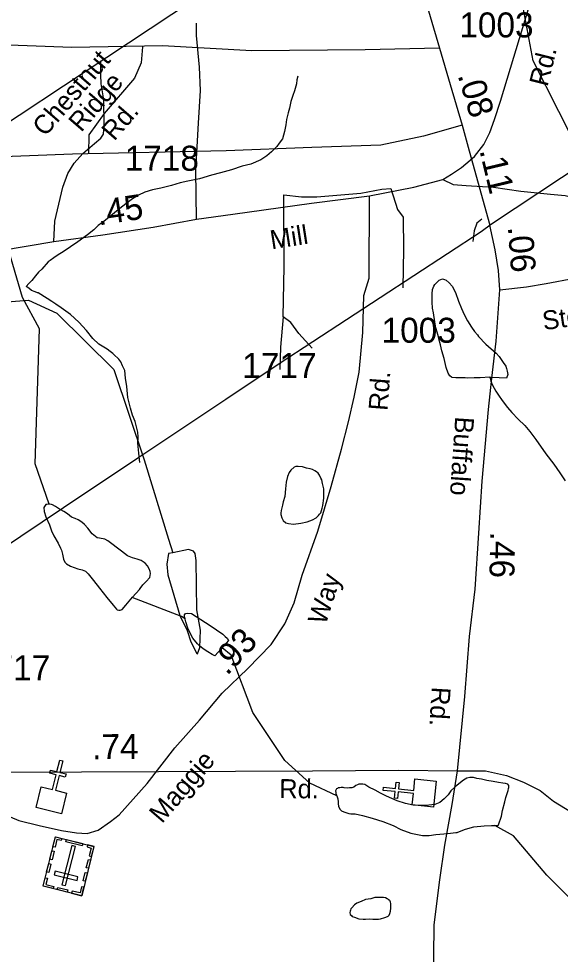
# Model space of a CAD drawing. Extents: x 2169602 to 2449496, y 721995 to 810662.
# Drawn here: x 2422720 to 2425431, y 787456 to 792140 of the extents above; entities that cross this region are included whole.
import ezdxf

# ---------------------------------------------------------------- set-up
doc = ezdxf.new("R2010")
doc.units = 0
doc.layers.add('Default', color=7, linetype='Continuous')

msp = doc.modelspace()

# ---------------------------------------------------------------- linework, layer by layer
at = {"layer": 'Default'}
for points in [[(2419929.1, 789805.5), (2420305, 790057.7), (2420740.9, 790348.4), (2421008.1, 790526.5), (2422018.4, 791187.2), (2422071.1, 791225.7), (2423594.8, 792235.1), (2423600.4, 792238.6), (2424277.3, 792680.6), (2424618.5, 792906.5), (2425289.4, 793355.1), (2427504.6, 794840.7)], [(2419929.1, 789805.5), (2420305, 790057.8), (2420740.9, 790348.4), (2421008.1, 790526.6), (2422018.4, 791187.2), (2422071.1, 791225.8), (2423594.8, 792235.1), (2423600.4, 792238.7), (2424277.3, 792680.6), (2424618.5, 792906.6), (2425289.6, 793355.1), (2427504.6, 794840.7)], [(2419929.1, 789805.5), (2420305, 790057.7), (2420740.9, 790348.4), (2421008.1, 790526.5), (2422018.4, 791187.2), (2422071.1, 791225.7), (2423594.8, 792235.1), (2423600.4, 792238.6), (2424277.3, 792680.6), (2424618.5, 792906.5), (2425289.4, 793355.1), (2427504.6, 794840.7)], [(2424460.6, 793064), (2424565, 792796.3), (2424671.7, 792480), (2424732.4, 792310.4), (2424825.5, 791992.1)], [(2425552.3, 791421.2), (2425295.7, 791928.7), (2425244.6, 792195.5), (2425193.6, 792350.7), (2425166.7, 792584.2), (2425173.7, 792869.4)], [(2424476.5, 791252.9), (2424697.4, 791296.4), (2424842.9, 791335.6), (2424886, 791360.7), (2424936.3, 791394.8), (2425000.9, 791450.5), (2425047.6, 791509.8), (2425078.2, 791570.8), (2425101.5, 791635.5), (2425132.1, 791727.1), (2425275.7, 792206.6), (2425392.5, 792594.6), (2425428.4, 792688), (2425466.1, 792763.4)], [(2419633.6, 787486.8), (2420385.7, 787984.7), (2420431.4, 788015.2), (2420609.2, 788133.7), (2420611, 788134.9), (2420708.7, 788200.2), (2420809.5, 788267.4), (2420944.7, 788357.4), (2421034.3, 788417.2), (2421375.9, 788645.1), (2421418.5, 788673.4), (2421509, 788733.8), (2421629.3, 788814), (2422307, 789266.3), (2422945, 789692.7), (2423320.8, 789944.9), (2423756.8, 790235.6), (2424023.9, 790413.7), (2425034.2, 791074.3), (2425086.9, 791112.9), (2426610.7, 792122.2)], [(2419633.6, 787486.8), (2420385.7, 787984.7), (2420431.4, 788015.2), (2420609.2, 788133.7), (2420611, 788134.9), (2420708.7, 788200.2), (2420809.5, 788267.4), (2420944.7, 788357.5), (2421034.3, 788417.3), (2421375.9, 788645.1), (2421418.5, 788673.5), (2421509, 788733.8), (2421629.3, 788814), (2422307, 789266.3), (2422945, 789692.7), (2423320.8, 789945), (2423756.8, 790235.6), (2424023.9, 790413.8), (2425034.2, 791074.3), (2425086.9, 791112.9), (2426610.7, 792122.2)], [(2419633.6, 787486.8), (2420385.7, 787984.7), (2420431.4, 788015.2), (2420609.2, 788133.7), (2420611, 788134.9), (2420708.7, 788200.2), (2420809.5, 788267.4), (2420944.7, 788357.4), (2421034.3, 788417.2), (2421375.9, 788645.1), (2421418.5, 788673.4), (2421509, 788733.8), (2421629.3, 788814), (2422307, 789266.3), (2422945, 789692.7), (2423320.8, 789944.9), (2423756.8, 790235.6), (2424023.9, 790413.7), (2425034.2, 791074.3), (2425086.9, 791112.9), (2426610.7, 792122.2)], [(2423610.8, 791136.2), (2423607.2, 791380.5), (2423619.8, 791617.5), (2423630.6, 791781), (2423625.2, 791897.7), (2423610.8, 792055.8), (2423610.8, 792116.8)], [(2424825.5, 791992.1), (2424454, 791983.7), (2423886.9, 791979.5), (2423440.1, 792004.7), (2422986, 791996.3), (2422314.2, 792021.4), (2421821.3, 792031.9), (2421032.4, 792038.2), (2420326, 792052.8)], [(2423340.4, 791999.2), (2423332.3, 791918.5), (2423300, 791841.7), (2423148.3, 791666), (2423072, 791559), (2423069.4, 791464.9)], [(2424825.5, 791992.1), (2424878.9, 791809.9), (2424939.6, 791606.7)], [(2422896, 791024.9), (2422901.4, 791125.4), (2422940.9, 791296.1), (2422966.1, 791364.3), (2422998.4, 791416.4), (2423041.5, 791464.9), (2423099, 791515.2), (2423131.3, 791542.1), (2423143.9, 791561.9), (2423147.5, 791603.2), (2423145.7, 791734.3), (2423133.1, 791813.3), (2423131.3, 791858.2), (2423131.3, 791928)], [(2424117.9, 791852.7), (2424111.9, 791834.5), (2424109.9, 791814.5), (2424100, 791778.7), (2424092.2, 791754.7), (2424082.6, 791724.5), (2424074.8, 791692.5), (2424069, 791668.6), (2424060.8, 791634.5), (2424057.4, 791608.3), (2424051.2, 791574.3), (2424039.7, 791538.4), (2424023.7, 791516.4), (2424011.6, 791500.4), (2423985.6, 791473.9), (2423962.2, 791453.9), (2423932.1, 791433.7), (2423882.7, 791411.6), (2423838.4, 791401.2), (2423784.6, 791383), (2423730.5, 791368.9), (2423684.6, 791356.3), (2423624.7, 791338.2), (2423567.1, 791325.8), (2423528.9, 791317.4), (2423484.9, 791305.4), (2423431.1, 791291.2), (2423389.1, 791283), (2423351.4, 791270.8), (2423319.6, 791256.6), (2423289.4, 791238.4), (2423263.4, 791218), (2423233.9, 791196.1), (2423199.8, 791168), (2423154.3, 791131.4), (2423118.4, 791105.2), (2423096.5, 791083.4), (2423064.5, 791057), (2423016.7, 791022.9), (2422979.2, 790998.5), (2422947.4, 790976.5), (2422913.2, 790954.1), (2422895.3, 790942.2), (2422877.5, 790929.9), (2422867.4, 790922.1), (2422835.9, 790885.9), (2422819.5, 790871.7), (2422803.9, 790851.8), (2422785.6, 790829.8), (2422770.2, 790813.5), (2422758.1, 790799.5)], [(2424939.6, 791606.7), (2424746, 791552.3), (2424532.5, 791506.2), (2424187.2, 791495.7), (2423758.2, 791479), (2422989.1, 791462.2), (2422298.5, 791435), (2422027.5, 791443.4), (2421378.7, 791412), (2420832.5, 791405.7), (2420318.7, 791393.1)], [(2424939.6, 791606.7), (2424975.1, 791479), (2425078.4, 791106.6)], [(2422872.6, 789710.3), (2422802.8, 789912.1), (2422823.7, 790587.4), (2422739.6, 790743.3), (2422620.7, 791142.6), (2422536.5, 791534)], [(2424842.9, 791335.6), (2424895, 791310.4), (2424959.6, 791305), (2425096.1, 791296.1), (2425232.6, 791276.3), (2425381.7, 791261.9), (2425455.3, 791254.7), (2425568.5, 791226), (2425658.3, 791195.5), (2425721.1, 791170.3), (2425755.3, 791163.1), (2425825.3, 791168.5), (2425916.9, 791168.5), (2425997.7, 791159.6), (2426033.6, 791141.6), (2426058.8, 791109.3), (2426080.3, 791089.5), (2426103.7, 791087.7), (2426125.2, 791098.5), (2426148.6, 791129), (2426170.1, 791163.1), (2426189.9, 791173.9), (2426231.2, 791172.1), (2426310.2, 791150.6)], [(2422113, 790895.5), (2422246.2, 790910.9), (2422344.4, 790927.1), (2422628.4, 790980), (2422896, 791024.9), (2423140.9, 791057.8), (2423392.4, 791096.6), (2423610.8, 791136.2), (2423792.2, 791160.9), (2424185.9, 791216.2), (2424476.5, 791252.9)], [(2422612.9, 788171.8), (2422720.9, 788126.4), (2422823.2, 788100.9), (2422935.2, 788075.6), (2423009.2, 788064.1), (2423063.3, 788060.4), (2423117.9, 788078.2), (2423179.4, 788121.3), (2423222.4, 788155.1), (2423363.8, 788311.9), (2423502, 788490.2), (2423624.9, 788628.6), (2423738.6, 788763.8), (2423867.7, 788886.8), (2423923, 788945.2), (2423984.4, 789006.7), (2424052, 789111.3), (2424098.1, 789215.8), (2424138.1, 789354.2), (2424217.5, 789574.2), (2424283.6, 789798.4), (2424335.9, 789985.2), (2424370.5, 790122.5), (2424399.1, 790246), (2424423.8, 790370.5), (2424442.6, 790569.1), (2424447.5, 790754.8), (2424474.7, 790841.7), (2424476.5, 791252.9)], [(2424043.8, 790647.8), (2424048.9, 790899.8), (2424046.3, 791258.7), (2424135.3, 791248.5), (2424211.7, 791248.5), (2424433, 791266.3), (2424537.3, 791286.7), (2424583.1, 791289.2), (2424616.2, 791184.9), (2424644.1, 791146.7), (2424646.7, 790983.8), (2424642.6, 790792.6)], [(2425037.8, 791135.7), (2425013, 791116.1), (2425000.3, 791078), (2424992.6, 791025.2)], [(2425128.8, 790782.7), (2425262.1, 790798.1), (2425360.2, 790814.3), (2425644.2, 790867.1), (2425911.8, 790912), (2426156.7, 790945), (2426408.2, 790983.8), (2426626.7, 791023.4), (2426808, 791048.1), (2427201.7, 791103.4), (2427492.3, 791140.1)], [(2425128.8, 790782.7), (2425121.6, 790879.7), (2425105.4, 790982.1), (2425078.4, 791106.6)], [(2425077.4, 790344.6), (2425029.4, 790342.1), (2424999.7, 790341.7), (2424967.5, 790339.7), (2424955.4, 790341.9), (2424923.4, 790341.5), (2424907.8, 790341.4), (2424889.3, 790343.4), (2424885.4, 790345.2), (2424877.4, 790351.3), (2424869.7, 790365.4), (2424859.4, 790393.4), (2424848.7, 790439.1), (2424838.5, 790477.2), (2424830.7, 790506.8), (2424822.5, 790536.8), (2424820.4, 790546.9), (2424814.3, 790570.9), (2424808.5, 790592.9), (2424802, 790622.7), (2424795.6, 790666.6), (2424791.7, 790690.7), (2424789.5, 790720.7), (2424789.3, 790740.6), (2424789.1, 790762.5), (2424791.1, 790784.5), (2424795, 790792.8), (2424797.3, 790800.6), (2424803.2, 790808.7), (2424808.8, 790816.7), (2424817, 790824.8), (2424824.7, 790831), (2424832.7, 790835), (2424840.7, 790837.1), (2424851, 790834.7), (2424858.8, 790831.1), (2424875.2, 790817.2), (2424889.1, 790801.4), (2424905.5, 790769.3), (2424921.5, 790725.5), (2424935.5, 790689.3), (2424949.6, 790659.6), (2424966, 790627.9), (2424985.7, 790595.7), (2425002.1, 790573.7), (2425016.5, 790557.8), (2425022, 790548.1), (2425058.7, 790510.4), (2425108.9, 790464.8), (2425124.9, 790448.5), (2425145, 790418.7), (2425157.3, 790401), (2425161.2, 790389.1), (2425165.3, 790375.1), (2425167.8, 790358.9), (2425161.4, 790340.8), (2425087.6, 790344.2), (2425077.4, 790344.6)], [(2423327.1, 789918.3), (2423320.8, 789964.8), (2423316.5, 790015), (2423318.4, 790046.8), (2423315.9, 790070.7), (2423303.8, 790122.8), (2423289.4, 790154.6), (2423279.4, 790190.6), (2423267.1, 790244.3), (2423260.7, 790298.4), (2423254.6, 790340.3), (2423250.7, 790378.2), (2423240.2, 790402.1), (2423232, 790422.4), (2423222, 790436.1), (2423216, 790440.3), (2423202.1, 790454.1), (2423191.8, 790463.8), (2423177.9, 790474), (2423163.5, 790485.9), (2423121.7, 790509.7), (2423091.4, 790539.4), (2423059.4, 790579.1), (2423021.2, 790621), (2422979, 790658.6), (2422932.9, 790692.4), (2422906.4, 790710.2), (2422886.7, 790724.1), (2422862.1, 790739.9), (2422818.2, 790767.7), (2422814.5, 790767.8), (2422802.4, 790771.7), (2422784.2, 790779.7), (2422770.5, 790791.6), (2422758.1, 790799.5)], [(2424916.8, 788374.3), (2424952.8, 788746), (2424976.1, 789047.8), (2425004.9, 789284.8), (2425022.8, 789565), (2425039, 789825.4), (2425071.3, 790182.8), (2425087.5, 790340.9), (2425109, 790525.9), (2425128.8, 790782.7)], [(2417984.6, 789853.8), (2418276.7, 789831.9), (2419192.7, 789868.9), (2420065.6, 790257.8), (2420214.7, 790274.4), (2420623.8, 790243.1), (2421122.7, 790278.8), (2421871.7, 790483.3), (2422295.6, 790694.4), (2422769.6, 790730.6), (2422911.7, 790665.4), (2423196.6, 790384), (2423347.6, 789931.9)], [(2424043.8, 790647.8), (2424031, 790495.1), (2424027.7, 790383.9)], [(2424188.4, 790490.7), (2424122.6, 790563.8), (2424081.9, 790619.8), (2424043.8, 790647.8)], [(2425077.4, 790344.6), (2425079.2, 790340.7), (2425083.3, 790324.6), (2425089.7, 790308.6), (2425099.9, 790290.5), (2425107.9, 790274.7), (2425121.9, 790254.7), (2425139.7, 790228.9), (2425166, 790192.9), (2425188.5, 790169.2), (2425220.5, 790135.1), (2425252.7, 790103.5), (2425278.7, 790073.6), (2425307.4, 790034), (2425357.5, 789962.3), (2425397.9, 789910.4), (2425427.8, 789866.5), (2425454.5, 789826.8)], [(2423347.6, 789931.9), (2423470.1, 789534.2), (2423492.1, 789466.2)], [(2424247.3, 789765.2), (2424247.1, 789787.1), (2424241.3, 789813.1), (2424237, 789830.8), (2424232.9, 789839.1), (2424224.9, 789854.9), (2424218.8, 789864.8), (2424211, 789870.8), (2424203, 789876.5), (2424190.9, 789882.8), (2424178.8, 789886.7), (2424160.8, 789890.6), (2424140.9, 789896.4), (2424118.5, 789898.2), (2424106.8, 789898.3), (2424098.8, 789894.2), (2424082.4, 789880.1), (2424073.2, 789868.1), (2424065.2, 789847.8), (2424059.2, 789819.9), (2424055.8, 789786), (2424051.5, 789748.1), (2424043.7, 789721.7), (2424040, 789704), (2424033.8, 789677.8), (2424032, 789663.8), (2424032.2, 789657.7), (2424036.3, 789641.7), (2424044.3, 789627.9), (2424056.4, 789615.9), (2424070.5, 789612.1), (2424096.2, 789610.3), (2424132, 789614.2), (2424164.2, 789620.7), (2424190.1, 789630.6), (2424208.3, 789640.8), (2424220, 789652.8), (2424225.8, 789658.9), (2424231.9, 789666.9), (2424238.1, 789689.1), (2424241.7, 789703.1), (2424247.7, 789739.1), (2424247.3, 789765.2)], [(2422855.8, 789708.4), (2422851.9, 789702.1), (2422846, 789692.1), (2422848.2, 789672.2), (2422856.2, 789646.3), (2422874.5, 789606.2), (2422884.5, 789576.3), (2422896.6, 789550.5), (2422917.1, 789514.6), (2422929, 789488.9), (2422935, 789478.6), (2422939.3, 789458.9), (2422945, 789434.9), (2422951.8, 789418.9), (2422959.8, 789410.8), (2422979.5, 789398.9), (2423015.4, 789385.3), (2423037.7, 789381.2), (2423053.9, 789373.5), (2423068.1, 789361.6), (2423094.3, 789327.6), (2423124, 789289.8), (2423162, 789242.3), (2423192.7, 789204.4), (2423208.9, 789184.5), (2423212.8, 789180.3), (2423220.6, 789178.3), (2423228.8, 789178.7), (2423238.7, 789182.4), (2423256.5, 789204.5), (2423290.3, 789244.8), (2423324, 789283.1), (2423328.1, 789287)], [(2423328.1, 789287), (2423342, 789305.1), (2423357.8, 789323), (2423376.1, 789343), (2423379.3, 789363.2), (2423377.7, 789373.2), (2423373.6, 789385.2), (2423365.6, 789401), (2423353.1, 789415), (2423333, 789427), (2423313.5, 789434.8), (2423289.5, 789440.9), (2423265.1, 789450.6), (2423235, 789474.3), (2423166.7, 789525.9), (2423150.7, 789534), (2423124.9, 789540), (2423113, 789541.8), (2423105, 789547.5), (2423088.6, 789561.7), (2423066.4, 789589.4), (2423050.2, 789607.2), (2423036.1, 789619.1), (2423018, 789631.1), (2423002, 789637.2), (2422984.2, 789644.8), (2422963.9, 789660.8), (2422946.1, 789672.9), (2422920.2, 789688.5), (2422904, 789698.3), (2422890.1, 789706.5), (2422883.9, 789708.2), (2422875.7, 789710.3), (2422867.7, 789710.3), (2422861.8, 789708.3), (2422855.8, 789708.4)], [(2423492.1, 789466.2), (2423470.1, 789463.2), (2423461.6, 789409.2), (2423467.2, 789355.2), (2423526.4, 789153.1), (2423564, 789076.6), (2423581.1, 789019.7), (2423612.3, 788962.8), (2423615.2, 788960), (2423626.6, 788991.3), (2423629.4, 789079.4), (2423612.5, 789180.7), (2423609.1, 789428.4), (2423603.8, 789463.2), (2423595.3, 789474.6), (2423569.7, 789483.1), (2423492.1, 789466.2)], [(2423552.7, 789134.9), (2423534.2, 789146.8), (2423288.7, 789242.9)], [(2423735.3, 788987.3), (2423701.7, 788951), (2423687.9, 788957.2), (2423666, 788971.1), (2423643.6, 788985), (2423625.4, 789000.7), (2423615.6, 789010.7), (2423591.4, 789038.7), (2423579.3, 789060.4), (2423567, 789088.2), (2423556.9, 789120.5), (2423552.8, 789134.2), (2423550.6, 789146.3), (2423550.6, 789156.4), (2423553, 789160.1), (2423556.7, 789162.4)], [(2423556.7, 789162.4), (2423563.1, 789164.3), (2423584.8, 789162.6), (2423678.9, 789102.9), (2423741.5, 789059.4), (2423753.6, 789047.4), (2423763.2, 789039.5), (2423771, 789027.8), (2423735.3, 788987.3)], [(2424311.7, 788249), (2424177.6, 788312.8), (2424051.7, 788426.9), (2423892.6, 788666.3), (2423783.7, 788952.9), (2423738.4, 788990.8)], [(2420986.9, 788385.6), (2421454.1, 788379.6), (2421993.5, 788366.7), (2422649.3, 788368.8), (2424191.3, 788374.3), (2424620.5, 788377.8), (2424916.8, 788374.3)], [(2424701.3, 785145), (2424687.7, 785241.9), (2424679.3, 785311), (2424658.2, 785450.3), (2424627.7, 785723.3), (2424586.4, 786028.7), (2424586.4, 786163.4), (2424599, 786256.8), (2424625.9, 786360.9), (2424678, 786533.3), (2424726.5, 786765), (2424755.2, 786941), (2424780.4, 787090.1), (2424796.5, 787287.7), (2424800.1, 787603.8), (2424827, 787828.3), (2424852.2, 788002.5), (2424889.9, 788205.4), (2424916.8, 788374.3)], [(2424916.8, 788374.3), (2425056.9, 788374.3), (2425161.1, 788350.9), (2425247.3, 788318.6), (2425329.9, 788275.5), (2425396.4, 788223.4), (2425486.2, 788167.7)], [(2425157.3, 788241.5), (2425161, 788251.5), (2425169, 788275.8), (2425171.1, 788285.7), (2425172.9, 788291.9), (2425172.9, 788301.6), (2425168.8, 788307.9), (2425156.7, 788311.8), (2425143, 788313.4), (2425120.8, 788315.6), (2425094.8, 788321.1), (2425062.8, 788327.1), (2425037, 788333.1), (2425013, 788336.7), (2424996.6, 788340.8), (2424978.7, 788340.7), (2424962.7, 788338.6), (2424947, 788328.4), (2424931, 788316.3), (2424905.1, 788294.2), (2424883, 788274), (2424869.2, 788254.2), (2424849.1, 788234.1), (2424827.4, 788215.9), (2424803.2, 788205.8), (2424787.6, 788203.7), (2424757.5, 788201.3), (2424729.4, 788201.1), (2424693.7, 788203.2), (2424655.4, 788211), (2424613.5, 788224.7), (2424561.3, 788248.4), (2424531.3, 788262.2), (2424503.4, 788277.8), (2424473.3, 788293.7), (2424453.2, 788305.7), (2424442.9, 788307.7), (2424422.8, 788307.5), (2424415.3, 788305.4), (2424407.5, 788301.3), (2424397.2, 788293.5), (2424387.2, 788289.3), (2424375.3, 788289.1), (2424365, 788287.4), (2424349.2, 788289), (2424343.3, 788291.1), (2424333.4, 788291), (2424327.1, 788289.1), (2424319.5, 788289), (2424315.2, 788286.8), (2424311.1, 788285)], [(2424311.1, 788285), (2424307.2, 788278.7), (2424305.1, 788274.9), (2424307.4, 788266.9), (2424307.6, 788260.8), (2424313.3, 788244.9), (2424317.2, 788235), (2424319.7, 788218.8), (2424319.7, 788209), (2424321.5, 788197), (2424327.7, 788183.1), (2424335.7, 788175), (2424348, 788169.1), (2424372.2, 788161.4), (2424382, 788159.5), (2424404.2, 788159.4), (2424440.3, 788151.5), (2424489.9, 788137.9), (2424542.2, 788120.3), (2424594.1, 788100.7), (2424632, 788080.7), (2424682.6, 788062.9), (2424698.6, 788059.3), (2424740.7, 788051.4), (2424774.7, 788051.5), (2424808.5, 788055.7), (2424848.3, 788059.8), (2424880.5, 788062.3), (2424908.4, 788066.2), (2424914.4, 788066.5), (2424934.4, 788074.4), (2424956.2, 788082.5), (2424998.2, 788094.8), (2425049.9, 788099.1), (2425086, 788101.4), (2425104.2, 788101.4), (2425115.7, 788101.3), (2425122.1, 788103.6), (2425135.6, 788147.4), (2425141.8, 788175.7), (2425153.2, 788219.8), (2425157.3, 788241.5)], [(2425793, 787679.3), (2425689.7, 787629.1), (2425589.6, 787627.9), (2425363.6, 787852.3), (2425195.7, 788049.2), (2425102.6, 788101.4)], [(2424477.1, 787634.2), (2424492.9, 787632.2), (2424509.1, 787632.6), (2424521, 787632.4), (2424531.2, 787634.5), (2424553, 787640.6), (2424565.1, 787644.8), (2424569.4, 787646.6), (2424574.9, 787652.7), (2424577.2, 787660.8), (2424580.9, 787672.9), (2424582.7, 787686.8), (2424582.7, 787706.7), (2424580.9, 787720.8), (2424576.3, 787724.7), (2424574.5, 787728.6), (2424564.9, 787734.5), (2424556.5, 787738.6), (2424546.6, 787740.5), (2424534.3, 787740.7), (2424524.7, 787740.6), (2424502.5, 787740.3), (2424482.8, 787734.3), (2424456.6, 787730.2), (2424434.5, 787720.1), (2424413.1, 787712), (2424400.8, 787703.7), (2424386.9, 787689.6), (2424383, 787683.7), (2424381.1, 787677.5), (2424379.3, 787671.7), (2424377, 787665.5), (2424379.1, 787655.5), (2424385, 787649.8), (2424388.9, 787645.9), (2424401, 787641.7), (2424423.2, 787633.9), (2424443.3, 787632), (2424455.2, 787632.2), (2424477.1, 787634.2)]]:
    msp.add_lwpolyline(points, dxfattribs=at)
for points in [[(2422833.3, 788294.8), (2422888.6, 788281.2), (2422907, 788355.1), (2422875.9, 788362.8), (2422879.8, 788378.3), (2422910.8, 788370.6), (2422925.3, 788428.9), (2422940.9, 788425.1), (2422926.4, 788366.7), (2422957.4, 788359), (2422953.6, 788343.5), (2422922.5, 788351.2), (2422904.1, 788277.3), (2422960, 788263.3), (2422934.3, 788160), (2422807.6, 788191.5)], [(2424689.9, 788204.4), (2424695.6, 788261.1), (2424619.9, 788268.8), (2424616.6, 788237), (2424600.7, 788238.6), (2424604, 788270.5), (2424544.1, 788276.6), (2424545.8, 788292.5), (2424605.6, 788286.4), (2424608.9, 788318.2), (2424624.8, 788316.6), (2424621.5, 788284.8), (2424697.2, 788277), (2424703.2, 788334.3), (2424809.1, 788323.5), (2424795.8, 788193.5)], [(2423035.5, 787749.6), (2422842.3, 787797.7), (2422903.8, 788044.8), (2423097, 787996.7)], [(2422936, 788036.8), (2422933.2, 788025.7), (2422911.9, 788031), (2422902.1, 787991.8), (2422891.3, 787994.5), (2422903.8, 788044.8)], [(2423038.5, 787999.5), (2422956.2, 788020), (2422958.9, 788031), (2423041.2, 788010.5)], [(2422897.4, 787971.9), (2422886.9, 787929.9), (2422875.9, 787932.7), (2422886.4, 787974.7)], [(2422936.8, 787804.4), (2422954.9, 787799.9), (2423003.9, 787996.7), (2422985.8, 788001.2)], [(2423064.9, 788004.6), (2423062.1, 787993.5), (2423083.5, 787988.2), (2423073.7, 787949), (2423084.5, 787946.3), (2423097.1, 787996.6)], [(2423080.2, 787928.8), (2423069.7, 787886.8), (2423058.6, 787889.6), (2423069.1, 787931.6)], [(2422881.4, 787908), (2422871, 787865.9), (2422859.9, 787868.7), (2422870.4, 787910.7)], [(2422852.7, 787839.8), (2422863.7, 787837.1), (2422855.9, 787805.8), (2422895.3, 787796.1), (2422892.6, 787785.3), (2422842.3, 787797.8)], [(2423012.3, 787825.5), (2423016.9, 787843.6), (2422902.6, 787872.1), (2422898.1, 787854)], [(2423063.9, 787863.6), (2423053.4, 787821.6), (2423042.4, 787824.3), (2423052.9, 787866.4)], [(2422963.6, 787767.5), (2422913.3, 787780.1), (2422916.1, 787791.1), (2422966.4, 787778.6)], [(2423046, 787791.7), (2423034.9, 787794.4), (2423027.2, 787763.2), (2422987.8, 787773), (2422985.1, 787762.2), (2423035.5, 787749.6)]]:
    msp.add_lwpolyline(points, close=True, dxfattribs=at)

# ---------------------------------------------------------------- texts
for s, p in [('1003', (2424925.2, 792046.1)), ('1718', (2423250.5, 791378.7)), ('1003', (2424536.2, 790517.7)), ('1717', (2423839.1, 790341.7)), ('1717', (2422506.4, 788827.8))]:
    msp.add_text(s, height=125, dxfattribs=at).set_placement(p)
for s, height, rotation, p in [('Chestnut', 95, 49.1954, (2422852.5, 791545.2)), ('Rd.', 95, 75.9593, (2425366.1, 791795.7)), ('Ridge', 95, 49.1954, (2423032.9, 791567.7)), ('.08', 125, 286.6339, (2424916.1, 791857.1)), ('Rd.', 95, 49.1954, (2423198.4, 791523.9)), ('.11', 125, 283.4477, (2425025.4, 791480.5)), ('.45', 125, 8.7706, (2423120.2, 791104.4)), ('Mill', 95, 8.8746, (2423985.7, 790984.8)), ('.06', 125, 274.2116, (2425168, 791097.3)), ('Stotts', 95, 8.2554, (2425348, 790579.9)), ('Rd.', 95, 85.6487, (2424565.5, 790175.2)), ('Buffalo', 95, 266.1548, (2424905, 790150)), ('.46', 125, 268.804, (2425080.4, 789573.1)), ('Way', 95, 72.3982, (2424255.9, 789101.1)), ('.93', 125, 46.5662, (2423762.9, 788847.8)), ('Rd.', 95, 266.5073, (2424787.5, 788797.2)), ('.74', 125, 0.2014, (2423088, 788432.9)), ('Maggie', 95, 49.3335, (2423437, 788107)), ('Rd.', 95, 359.3766, (2424024, 788238.5))]:
    msp.add_text(s, height=height, rotation=rotation, dxfattribs=at).set_placement(p)

doc.saveas('drawing.dxf')
